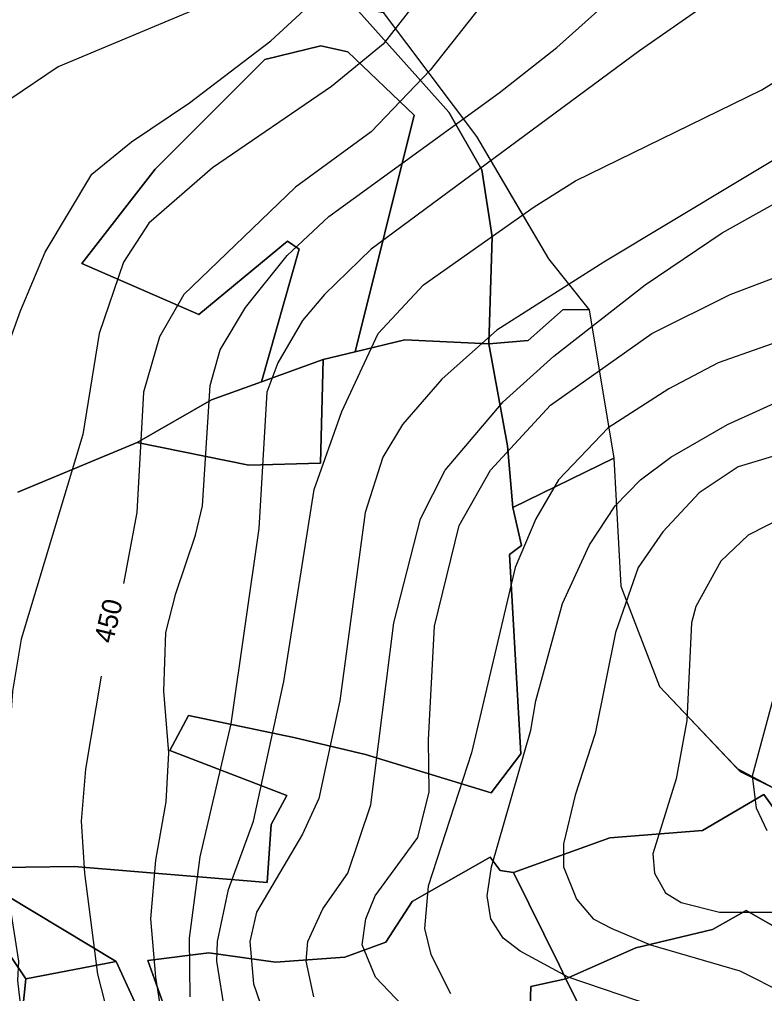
# Model space of a CAD drawing. Extents: x -510989 to -501240, y -1184665 to -1176089.
# Drawn here: x -502108.8 to -501879.7, y -1182673 to -1182373.4 of the extents above; entities that cross this region are included whole.
import ezdxf

# ---------------------------------------------------------------- set-up
doc = ezdxf.new("R2010")
doc.units = 0
for name, color, linetype in [('lesni_pozemek', 7, 'Continuous'), ('popis', 7, 'Continuous'), ('STAV_zaplavove_uzemi', 7, 'Continuous'), ('vrstevnice_01', 7, 'Continuous'), ('vrstevnice_02', 7, 'Continuous'), ('vrstevnice_04', 7, 'Continuous')]:
    doc.layers.add(name, color=color, linetype=linetype)

msp = doc.modelspace()

# ---------------------------------------------------------------- linework, layer by layer
at = {"layer": 'lesni_pozemek'}
for points in [[(-502004.55, -1182370.79), (-502005.73, -1182369.47), (-501996.98, -1182371.22), (-501968.31, -1182409.43), (-501946.19, -1182447.06), (-501933.69, -1182462.7), (-501941.67, -1182462.61), (-501952.37, -1182472.16), (-501964.55, -1182473.13), (-501963.43, -1182440.3), (-501966.7, -1182419.61), (-501976.76, -1182401.93)], [(-502007.84, -1182383.33), (-501987.43, -1182402.8), (-502005.6, -1182475.64), (-502015.46, -1182477.99), (-502034.45, -1182484.83), (-502022.82, -1182444.08), (-502026.38, -1182441.62), (-502053.69, -1182464.15), (-502089.61, -1182448.47), (-502067.13, -1182419.48), (-502033.33, -1182385.73), (-502016.12, -1182381.52)], [(-501941.67, -1182462.61), (-501933.69, -1182462.7), (-501926.09, -1182508.32), (-501957.12, -1182523.5), (-501958.77, -1182504.57), (-501964.55, -1182473.13), (-501952.37, -1182472.16)], [(-502034.45, -1182484.83), (-502015.46, -1182477.99), (-502016.31, -1182509.91), (-502038.32, -1182510.46), (-502072.66, -1182503.5), (-502049.74, -1182490.35)], [(-501898.86, -1182622.85), (-501880, -1182611.79), (-501850.88, -1182652.25), (-501873.74, -1182654.13), (-501885.41, -1182647.45), (-501895.71, -1182653.35), (-501919.28, -1182658.97), (-501940.82, -1182668.46), (-501942.93, -1182664.17), (-501956.88, -1182635.78), (-501927.34, -1182625.09)], [(-502165.14, -1182622.87), (-502155.23, -1182617.34), (-502157.67, -1182626.05), (-502169.23, -1182636.72), (-502114.6, -1182656.89), (-502106.84, -1182668.47), (-502108.32, -1182682.51), (-502054.57, -1182715.97), (-502025.99, -1182728.17), (-502015.45, -1182736.44), (-502026.51, -1182750.71), (-502066.85, -1182731.29), (-502127.53, -1182698.5), (-502146.88, -1182691.42), (-502173.74, -1182683.62), (-502198.9, -1182680.41), (-502182.7, -1182652.96), (-502179.04, -1182637.64)], [(-502155.23, -1182617.34), (-502079.13, -1182663.18), (-502106.84, -1182668.47), (-502114.6, -1182656.89), (-502169.23, -1182636.72), (-502157.67, -1182626.05)], [(-501961.04, -1182635.11), (-501956.88, -1182635.78), (-501942.93, -1182664.17), (-501940.82, -1182668.46), (-501951.57, -1182670.87), (-501951.84, -1182677.05), (-502017.91, -1182696.97), (-502031.27, -1182698.61), (-502054.61, -1182695.68), (-502062.14, -1182682.9), (-502069.38, -1182662.86), (-502050.61, -1182660.51), (-502030.09, -1182663.34), (-502008.82, -1182661.78), (-501996.15, -1182657.19), (-501988.05, -1182644.67), (-501964.14, -1182631.1)], [(-501895.71, -1182653.35), (-501885.41, -1182647.45), (-501873.74, -1182654.13), (-501850.88, -1182652.25), (-501841.66, -1182662.37), (-501873.23, -1182679.15), (-501883.43, -1182686.9), (-501927.62, -1182695.32), (-501940.82, -1182668.46), (-501919.28, -1182658.97)], [(-502106.84, -1182668.47), (-502079.13, -1182663.18), (-502069.42, -1182684.12), (-502056.93, -1182699.14), (-502043.98, -1182702.98), (-502016.83, -1182705.57), (-502015.45, -1182736.44), (-502025.99, -1182728.17), (-502054.57, -1182715.97), (-502108.32, -1182682.51)], [(-501940.82, -1182668.46), (-501927.62, -1182695.32), (-501927.39, -1182712.27), (-501943.49, -1182717.86), (-501936.1, -1182692.46), (-501953.06, -1182687.47), (-501985.03, -1182693.19), (-502016.83, -1182705.57), (-502017.91, -1182696.97), (-501951.84, -1182677.05), (-501951.57, -1182670.87)]]:
    msp.add_lwpolyline(points, close=True, dxfattribs=at)
for points in [[(-502004.55, -1182370.79), (-501976.76, -1182401.93), (-501966.7, -1182419.61), (-501963.43, -1182440.3), (-501964.55, -1182473.13), (-501990.28, -1182471.96), (-502005.6, -1182475.64), (-501987.43, -1182402.8), (-502007.84, -1182383.33), (-502016.12, -1182381.52), (-502033.33, -1182385.73), (-502067.13, -1182419.48), (-502089.61, -1182448.47), (-502053.69, -1182464.15), (-502026.38, -1182441.62), (-502022.82, -1182444.08), (-502034.45, -1182484.83), (-502049.74, -1182490.35), (-502072.66, -1182503.5), (-502109.3, -1182518.8)], [(-502109.3, -1182518.8), (-502072.66, -1182503.5), (-502038.32, -1182510.46), (-502016.31, -1182509.91), (-502015.46, -1182477.99), (-502005.6, -1182475.64), (-501990.28, -1182471.96), (-501964.55, -1182473.13), (-501958.77, -1182504.57), (-501957.12, -1182523.5), (-501954.46, -1182535.16), (-501958.18, -1182537.95), (-501954.64, -1182599.25), (-501963.77, -1182611.26), (-502002.45, -1182599.47), (-502024.45, -1182594.28), (-502056.84, -1182587.47), (-502062.58, -1182598.22), (-502026.59, -1182612.11), (-502031.4, -1182621.01), (-502032.65, -1182638.89), (-502092.02, -1182633.91), (-502121.81, -1182634.37)], [(-502121.81, -1182634.37), (-502092.02, -1182633.91), (-502032.65, -1182638.89), (-502031.4, -1182621.01), (-502026.59, -1182612.11), (-502062.58, -1182598.22), (-502056.84, -1182587.47), (-502024.45, -1182594.28), (-502002.45, -1182599.47), (-501963.77, -1182611.26), (-501954.64, -1182599.25), (-501958.18, -1182537.95), (-501954.46, -1182535.16), (-501957.12, -1182523.5), (-501926.09, -1182508.32), (-501923.88, -1182547.71), (-501912.02, -1182578.54), (-501888.1, -1182603.83), (-501875.4, -1182610.6)], [(-501850.88, -1182652.25), (-501880, -1182611.79), (-501898.86, -1182622.85), (-501927.34, -1182625.09), (-501956.88, -1182635.78), (-501961.04, -1182635.11), (-501964.14, -1182631.1), (-501988.05, -1182644.67), (-501996.15, -1182657.19), (-502008.82, -1182661.78), (-502030.09, -1182663.34), (-502050.61, -1182660.51), (-502069.38, -1182662.86), (-502062.14, -1182682.9)], [(-502069.42, -1182684.12), (-502079.13, -1182663.18), (-502155.23, -1182617.34)]]:
    msp.add_lwpolyline(points, dxfattribs=at)
at = {"layer": 'popis'}
msp.add_lwpolyline([(-501872.47, -1182313.47), (-501880.61, -1182324.21), (-501888.75, -1182334.95), (-501898.71, -1182328.17), (-501932.64, -1182328.99), (-501996.98, -1182371.22), (-501982.65, -1182390.32), (-501968.31, -1182409.43), (-501957.25, -1182428.25), (-501946.19, -1182447.06), (-501933.69, -1182462.7), (-501929.89, -1182485.51), (-501926.09, -1182508.32), (-501923.88, -1182547.71), (-501912.02, -1182578.54), (-501887.22, -1182604.73), (-501875.4, -1182610.6)], dxfattribs=at)
at = {"layer": 'STAV_zaplavove_uzemi'}
msp.add_spline([(-502765.18, -1180820.83), (-502819.12, -1180854.68), (-502855.09, -1180856.79), (-502878.36, -1180851.5), (-502911.15, -1180848.33), (-502954.52, -1180870.54), (-502984.14, -1180869.48), (-503005.29, -1180861.02), (-503048.66, -1180872.66), (-503074.04, -1180895.93), (-503100.49, -1180910.74), (-503124.82, -1180934.01), (-503148.09, -1180961.51), (-503167.13, -1180991.13), (-503214.18, -1181039.04), (-503223.14, -1181058.24), (-503224.42, -1181086.39), (-503233.38, -1181129.91), (-503224.42, -1181152.95), (-503210.34, -1181174.71), (-503189.86, -1181187.51), (-503177.06, -1181216.94), (-503187.3, -1181265.58), (-503182.09, -1181326.92), (-503202.22, -1181367.18), (-503223.9, -1181396.6), (-503227, -1181422.93), (-503244.04, -1181475.59), (-503248.68, -1181509.66), (-503278.16, -1181558.16), (-503308.83, -1181601.52), (-503351.14, -1181645.95), (-503365.95, -1181659.7), (-503395.57, -1181685.09), (-503411.43, -1181722.11), (-503422.01, -1181739.03), (-503437.88, -1181747.49), (-503460.09, -1181743.26), (-503481.25, -1181748.55), (-503492.88, -1181761.25), (-503472.79, -1181803.56), (-503443.17, -1181840.58), (-503413.55, -1181857.5), (-503278.84, -1181941.97), (-503242.23, -1181977.17), (-503180.29, -1182027.85), (-503125.38, -1182098.25), (-503088.78, -1182167.23), (-503075.54, -1182217), (-503114.26, -1182162.8), (-503152.97, -1182091.56), (-503197.89, -1182048.2), (-503210.28, -1182032.71), (-503231.96, -1182021.87), (-503259.83, -1182017.22), (-503266.03, -1182021.87), (-503224.21, -1182048.2), (-503199.43, -1182076.07), (-503157.62, -1182114.79), (-503135.94, -1182159.7), (-503118.9, -1182207.71), (-503111.16, -1182251.07), (-503108.24, -1182409.43), (-503115.92, -1182478.55), (-503128.72, -1182603.98), (-503131.28, -1182696.13), (-503104.4, -1182780.6), (-503071.45, -1182869.91), (-503052.71, -1182886.94), (-502977.76, -1182944.86), (-502838.07, -1183047.07), (-502664.31, -1183174.84), (-502563.8, -1183270.24), (-502485.44, -1183353.71), (-502446.26, -1183432.07), (-502383.48, -1183571.46), (-502315.46, -1183658.04), (-502253.62, -1183724), (-502158.8, -1183808.51), (-502045.43, -1183923.94), (-501930, -1184016.7), (-501793.89, -1184089.91), (-501746.5, -1184127.32), (-501709.09, -1184197.15)], degree=3, dxfattribs=at)
at = {"layer": 'vrstevnice_01'}
for points in [[(-501852.31, -1182194), (-501842.91, -1182218), (-501840.09, -1182231), (-501839.81, -1182247), (-501842.09, -1182263), (-501849.91, -1182279), (-501865.09, -1182293), (-501878.59, -1182303), (-501906.41, -1182316), (-501928, -1182328), (-501939.91, -1182338), (-501959, -1182359), (-501982.5, -1182389), (-502000.69, -1182408), (-502023.91, -1182425), (-502058.31, -1182458), (-502065.81, -1182471), (-502070.69, -1182488), (-502072.69, -1182525), (-502076.8, -1182546.93)], [(-501982.81, -1182611), (-501983.09, -1182595), (-501981.19, -1182560), (-501973.59, -1182529), (-501964, -1182512), (-501945.5, -1182492), (-501914.41, -1182470), (-501890.31, -1182458), (-501821.91, -1182432), (-501798.69, -1182421), (-501709.91, -1182357), (-501693.31, -1182343), (-501677.19, -1182326), (-501661.09, -1182302), (-501652.19, -1182275), (-501649, -1182254), (-501649.91, -1182243), (-501654.81, -1182228), (-501659.41, -1182219), (-501667.81, -1182207)], [(-502159.91, -1182673), (-502152.5, -1182669), (-502147, -1182663), (-502138.81, -1182650), (-502131.09, -1182632), (-502128.69, -1182613), (-502131.19, -1182542), (-502130.5, -1182534), (-502125.5, -1182510), (-502108.5, -1182463), (-502100.91, -1182445), (-502086.59, -1182421), (-502074.41, -1182411), (-502056.5, -1182399), (-502031.5, -1182380), (-501976.31, -1182329), (-501938.09, -1182300), (-501926.59, -1182290), (-501915.41, -1182277), (-501905.5, -1182262), (-501901.19, -1182253), (-501895.41, -1182226), (-501895.41, -1182213)], [(-501848, -1182339), (-501898, -1182369), (-501918.19, -1182383), (-502000.69, -1182444), (-502015, -1182458), (-502021.81, -1182466), (-502029.41, -1182479), (-502032.81, -1182488), (-502035.19, -1182530), (-502043.81, -1182590), (-502053.31, -1182631), (-502056.69, -1182656), (-502056.41, -1182674)], [(-501845.91, -1182398), (-501929.19, -1182448), (-501962.09, -1182469), (-501978.91, -1182484), (-501991, -1182498), (-501997.09, -1182508), (-502002.5, -1182525), (-502010.31, -1182583), (-502016.81, -1182613), (-502021.81, -1182624), (-502035.91, -1182648), (-502038, -1182657), (-502036.81, -1182670), (-502034.81, -1182676)], [(-501908.31, -1182681), (-501913.59, -1182677), (-501940.09, -1182668), (-501954.91, -1182660), (-501960.09, -1182656), (-501963.91, -1182650), (-501965, -1182643), (-501963.69, -1182634), (-501951.59, -1182592), (-501950.09, -1182583), (-501941.81, -1182553), (-501933.59, -1182535), (-501925.69, -1182523), (-501917.91, -1182515), (-501908.59, -1182508), (-501891.09, -1182498), (-501871.19, -1182489)], [(-501872.91, -1182526), (-501884.81, -1182532), (-501893.19, -1182540), (-501900.81, -1182554), (-501902.19, -1182559), (-501903.59, -1182589), (-501906.91, -1182607), (-501914.09, -1182630), (-501913.59, -1182636), (-501910.19, -1182642), (-501905.41, -1182645), (-501893.59, -1182648), (-501868.81, -1182648)], [(-502083.73, -1182575.41), (-502088.5, -1182604), (-502089.81, -1182620), (-502088.81, -1182636), (-502084.81, -1182667), (-502067.19, -1182736)], [(-501981.09, -1183087), (-501947.5, -1183035), (-501930.19, -1183004), (-501924.91, -1182989), (-501919.41, -1182968), (-501910.09, -1182895), (-501910.19, -1182873), (-501915.09, -1182853), (-501933.31, -1182818), (-501939.19, -1182798), (-501939.31, -1182781), (-501928.59, -1182746), (-501928.91, -1182737), (-501930.69, -1182730), (-501934.69, -1182724), (-501942.41, -1182716), (-501986.91, -1182681), (-501999.31, -1182668), (-502003.5, -1182658), (-502002.31, -1182650), (-501999.5, -1182643), (-501986.31, -1182625), (-501982.81, -1182611)]]:
    msp.add_lwpolyline(points, dxfattribs=at)
at = {"layer": 'vrstevnice_02'}
for points in [[(-501944.5, -1182477), (-501916.41, -1182455), (-501892.81, -1182439), (-501862.31, -1182422), (-501817.31, -1182400), (-501787.59, -1182383), (-501759.81, -1182363), (-501722.19, -1182332), (-501697.81, -1182307), (-501681, -1182280), (-501675, -1182259), (-501675.19, -1182248), (-501680, -1182233), (-501686.31, -1182223), (-501696.81, -1182213)], [(-501878.69, -1182281), (-501899.31, -1182298), (-501934.31, -1182317), (-501956.09, -1182332), (-501972.09, -1182349), (-501997, -1182381), (-502012.91, -1182394), (-502049.5, -1182419), (-502069.09, -1182436), (-502076.81, -1182448), (-502084.31, -1182470), (-502089.31, -1182501), (-502108.31, -1182564), (-502111, -1182580), (-502112.91, -1182608), (-502111.81, -1182646), (-502109.09, -1182663), (-502109.41, -1182669), (-502102.69, -1182728)], [(-502064.81, -1182681), (-502066.91, -1182668), (-502068.41, -1182650), (-502066.91, -1182632), (-502063.69, -1182614), (-502062.91, -1182599), (-502064.41, -1182580), (-502063.81, -1182562), (-502060.69, -1182550), (-502054.69, -1182532), (-502052.59, -1182523), (-502050.19, -1182486), (-502047.09, -1182475), (-502039.31, -1182462), (-502026.5, -1182446), (-502013.69, -1182434), (-501961.31, -1182396), (-501943.59, -1182382), (-501921.31, -1182362), (-501874.81, -1182328)], [(-502054.09, -1182370), (-502096.91, -1182388), (-502111.81, -1182398)], [(-502045.59, -1182679), (-502048.09, -1182663), (-502047.91, -1182657), (-502044.59, -1182641), (-502036.91, -1182620), (-502027.5, -1182577), (-502018.19, -1182518), (-502009.69, -1182494), (-501998.5, -1182470), (-501984.59, -1182455), (-501950.59, -1182431), (-501937.81, -1182423), (-501880.59, -1182395), (-501849.81, -1182376)], [(-501868.41, -1182470), (-501894, -1182479), (-501909.19, -1182487), (-501927.81, -1182499), (-501943.09, -1182515), (-501950.09, -1182527), (-501956.41, -1182542), (-501969.81, -1182599), (-501983.19, -1182640), (-501984.31, -1182653), (-501982.31, -1182661), (-501976.31, -1182673)], [(-502018.31, -1182674), (-502020.69, -1182663), (-502020.19, -1182657), (-502015.59, -1182647), (-502007.81, -1182636), (-502000.81, -1182615), (-501993.69, -1182559), (-501985.5, -1182527), (-501977.91, -1182512), (-501960.09, -1182491), (-501944.5, -1182477)], [(-501871.09, -1182506), (-501887.81, -1182511), (-501899.81, -1182519), (-501911, -1182531), (-501918.59, -1182542), (-501925.59, -1182562), (-501931.81, -1182593), (-501938, -1182612), (-501941.5, -1182627), (-501941.59, -1182634), (-501937.59, -1182644), (-501932.41, -1182650), (-501926.69, -1182653), (-501914.81, -1182658), (-501887.31, -1182666), (-501873.5, -1182673)], [(-501878.91, -1182623), (-501882.19, -1182616), (-501883.41, -1182606), (-501873.19, -1182568)]]:
    msp.add_lwpolyline(points, dxfattribs=at)

# ---------------------------------------------------------------- texts
at = {"layer": 'vrstevnice_04'}
msp.add_text('450', height=6, rotation=76.6022, dxfattribs=at).set_placement((-502080.13, -1182565.56))

doc.saveas('drawing.dxf')
